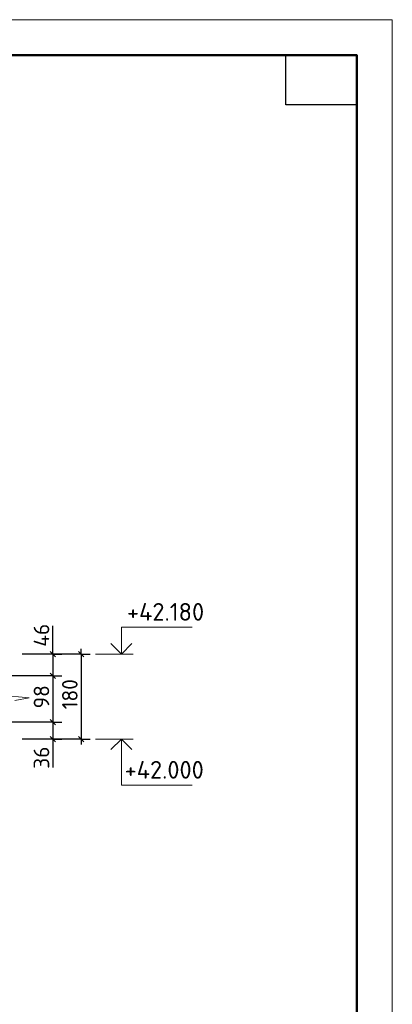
# Model space of a CAD drawing. Header units: millimetres. Extents: x 40580 to 1930067, y -240640 to 81020.
# Tile 686 of 686: x 1923197 to 1928450, y -223753 to -209850. Entities that reach past the tile are written whole.
import ezdxf

# ---------------------------------------------------------------- set-up
doc = ezdxf.new("R2010")
doc.units = ezdxf.units.MM
doc.layers.add('Standard', color=7, linetype='Continuous', lineweight=25)
doc.layers.add('Примечания', color=7, linetype='Continuous', lineweight=13)
doc.layers.add('Размерная выноска', color=7, linetype='Continuous')
doc.styles.add('ISOCPEUR', font='isocpeur.ttf')

msp = doc.modelspace()

# ---------------------------------------------------------------- linework, layer by layer
at = {"layer": 'Standard', "color": 251, "linetype": 'Continuous', "lineweight": -3, "true_color": 0x656565, "transparency": 33554687}
for p, q in [((1924063.2, -218808), (1923229.9, -218808)), ((1923663.2, -218808), (1923538.2, -218808)), ((1923663.2, -218808), (1923788.2, -218808)), ((1924063.2, -218808), (1923938.2, -218808)), ((1924063.2, -218808), (1924188.2, -218808)), ((1923663.2, -219114.7), (1923538.2, -219114.7)), ((1923663.2, -219114.7), (1923788.2, -219114.7)), ((1923663.2, -219768), (1923538.2, -219768)), ((1923663.2, -219768), (1923788.2, -219768)), ((1924063.2, -220008), (1923229.9, -220008)), ((1923663.2, -220008), (1923538.2, -220008)), ((1923663.2, -220008), (1923788.2, -220008)), ((1924063.2, -220008), (1923938.2, -220008)), ((1924063.2, -220008), (1924188.2, -220008))]:
    msp.add_line(p, q, dxfattribs=at)
at = {"layer": 'Standard', "color": 7, "linetype": 'Continuous', "lineweight": 25, "transparency": 33554687}
for p, q in [((1923625.7, -218770.5), (1923700.7, -218845.5)), ((1924025.7, -218770.5), (1924100.7, -218845.5)), ((1923625.7, -219077.1), (1923700.7, -219152.2)), ((1923625.7, -219730.5), (1923700.7, -219805.5)), ((1923625.7, -219970.5), (1923700.7, -220045.5)), ((1924025.7, -219970.5), (1924100.7, -220045.5))]:
    msp.add_line(p, q, dxfattribs=at)
at = {"layer": 'Standard', "color": 7, "linetype": 'Continuous', "lineweight": -3, "transparency": 33554687}
for p, q in [((1923663.2, -218808), (1923663.2, -218733)), ((1923663.2, -218808), (1923663.2, -219114.7)), ((1924063.2, -218808), (1924063.2, -218733)), ((1923663.2, -219114.7), (1923663.2, -219768)), ((1923663.2, -219768), (1923663.2, -220008)), ((1923663.2, -220008), (1923663.2, -220083)), ((1924063.2, -220008), (1924063.2, -220083))]:
    msp.add_line(p, q, dxfattribs=at)
at = {"layer": 'Standard', "color": 7, "linetype": 'Continuous', "lineweight": 13, "transparency": 33554687}
for p, q in [((1924263.2, -218808), (1924796.5, -218808)), ((1924263.2, -220008), (1924796.5, -220008))]:
    msp.add_line(p, q, dxfattribs=at)
msp.add_lwpolyline([(1907450, -239549.7), (1928450, -239549.7), (1928450, -209849.7), (1907450, -209849.7), (1907450, -239549.7)], close=True, dxfattribs=at)
at = {"layer": 'Standard', "color": 7, "linetype": 'Continuous', "lineweight": 50, "transparency": 33554687}
msp.add_lwpolyline([(1909450, -210349.7), (1927950, -210349.7), (1927950, -239049.7), (1909450, -239049.7), (1909450, -210349.7)], close=True, dxfattribs=at)
at = {"layer": 'Standard', "color": 7, "linetype": 'Continuous', "lineweight": 25, "transparency": 33554687}
msp.add_lwpolyline([(1927950, -210349.7), (1927950, -211049.7), (1926950, -211049.7), (1926950, -210349.7), (1927950, -210349.7)], close=True, dxfattribs=at)
at = {"layer": 'Standard', "color": 7, "linetype": 'Continuous', "lineweight": 13, "transparency": 33554687}
for points in [[(1924629.9, -218808), (1924629.9, -218428), (1925629.9, -218428)], [(1924629.9, -220008), (1924629.9, -220658), (1925629.9, -220658)]]:
    msp.add_lwpolyline(points, dxfattribs=at)
at = {"layer": 'Standard', "color": 7, "linetype": 'Continuous', "lineweight": -3, "transparency": 33554687}
for points in [[(1924481.4, -218659.5), (1924629.9, -218808), (1924778.4, -218659.5)], [(1924063.2, -218808), (1924063.2, -219620.7), (1924063.2, -219620.7), (1924063.2, -220008)], [(1924481.4, -220156.5), (1924629.9, -220008), (1924778.4, -220156.5)]]:
    msp.add_lwpolyline(points, dxfattribs=at)
at = {"layer": 'Standard', "color": 251, "linetype": 'Continuous', "lineweight": -3, "true_color": 0x656565, "transparency": 33554687}
for points in [[(1923663.2, -218808), (1923646.2, -218808), (1923646.2, -218808), (1923646.2, -218808), (1923646.2, -218808), (1923229.9, -218808)], [(1923663.2, -219114.7), (1923646.2, -219114.7), (1923646.2, -219114.7), (1923646.2, -219114.7), (1923646.2, -219114.7), (1922629.9, -219114.7)], [(1923663.2, -219768), (1923646.2, -219768), (1923646.2, -219768), (1922629.9, -219768)], [(1923663.2, -220008), (1923646.2, -220008), (1923646.2, -220008), (1923229.9, -220008)]]:
    msp.add_lwpolyline(points, dxfattribs=at)
at = {"layer": 'Примечания', "color": 7, "linetype": 'Continuous', "lineweight": 13, "transparency": 33554687}
for p, q in [((1922929.9, -219389.3), (1923329.9, -219426.7)), ((1923329.9, -219426.7), (1923129.9, -219464))]:
    msp.add_line(p, q, dxfattribs=at)
at = {"layer": 'Размерная выноска', "color": 7, "linetype": 'Continuous', "lineweight": -3, "transparency": 33554687}
for p, q in [((1923663.2, -218808), (1923663.2, -218408)), ((1923663.2, -220008), (1923663.2, -220408))]:
    msp.add_line(p, q, dxfattribs=at)

# ---------------------------------------------------------------- texts
at = {"layer": 'Standard', "color": 7, "linetype": 'Continuous', "lineweight": 25, "transparency": 33554687, "char_height": 250, "attachment_point": 7, "style": 'ISOCPEUR'}
for s, insert, width in [('+42.180', (1924709, -218336.3), 1048.431), ('+42.000', (1924675.7, -220566.3), 1084.015)]:
    msp.add_mtext(s, dxfattribs=dict(at, insert=insert, width=width))
at = {"layer": 'Standard', "color": 7, "linetype": 'Continuous', "lineweight": 25, "transparency": 33554687, "char_height": 220, "attachment_point": 7, "rotation": 90, "style": 'ISOCPEUR'}
for s, insert, width in [('46', (1923613.2, -218703.8), 391.311), ('180', (1924013.2, -219587.9), 485.085), ('98', (1923613.2, -219574.2), 391.311), ('36', (1923613.2, -220427.3), 375.735)]:
    msp.add_mtext(s, dxfattribs=dict(at, insert=insert, width=width))

doc.saveas('drawing.dxf')
